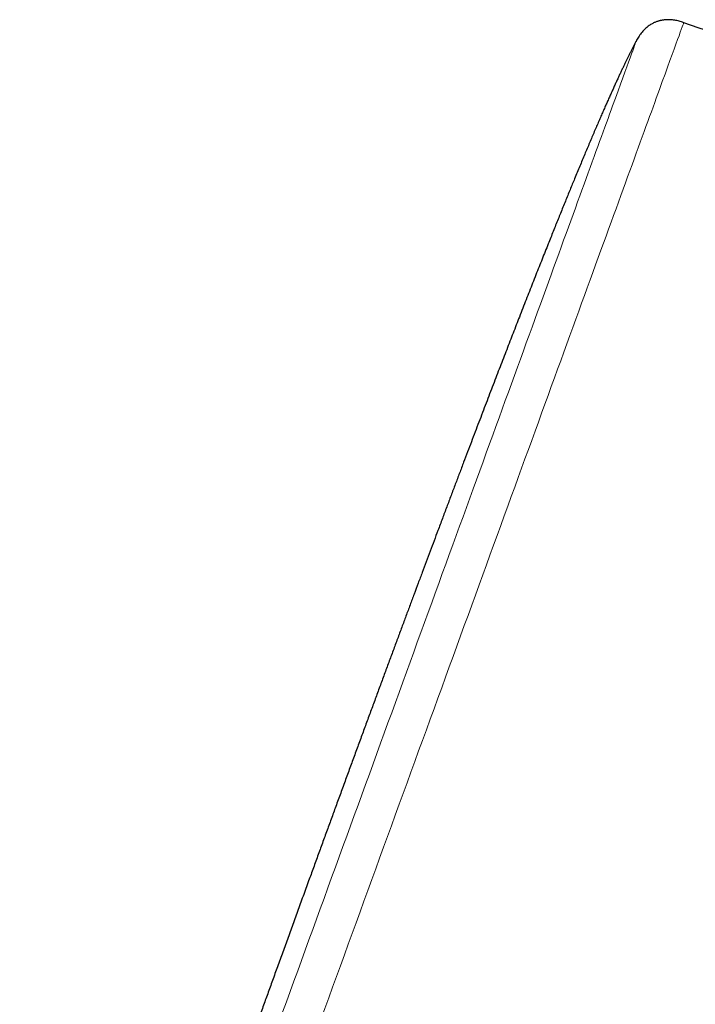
# Model space of a CAD drawing. Header units: millimetres. Extents: x 8 to 450, y 12 to 574.
# Tile 653 of 656: x 378 to 412, y 524 to 574. Entities that reach past the tile are written whole.
import ezdxf

# ---------------------------------------------------------------- set-up
doc = ezdxf.new("R2010")
doc.units = ezdxf.units.MM

msp = doc.modelspace()

# ---------------------------------------------------------------- linework, layer by layer
at = {"color": 7, "linetype": 'Continuous', "lineweight": 30}
msp.add_arc((-42.095, -750.704), 1400, 70.081968, 71.097779, dxfattribs=at)
at = {"color": 252, "linetype": 'Continuous', "lineweight": 0}
for points, knots in [([(380.97, 490.082), (381.728, 492.164), (383.97, 498.324), (388.938, 511.973), (395.282, 529.404), (401.627, 546.835), (407.005, 561.612), (410.599, 571.486), (411.44, 573.798), (411.44, 573.798)], [0.482659, 0.482659, 0.482659, 0.482659, 0.785398, 1.178097, 1.570796, 1.963495, 2.356194, 2.748894, 3.141593, 3.141593, 3.141593, 3.141593]), ([(404.216, 481.384), (404.634, 482.531), (405.118, 483.862), (406.206, 486.85), (406.81, 488.508), (408.119, 492.107), (408.826, 494.048), (410.322, 498.158), (411.111, 500.328), (412.752, 504.836), (413.604, 507.175), (415.344, 511.957), (416.233, 514.4), (418.026, 519.324), (418.929, 521.805), (420.723, 526.736), (421.615, 529.186), (423.362, 533.987), (424.218, 536.338), (425.87, 540.878), (426.667, 543.066), (428.178, 547.219), (428.893, 549.183), (430.223, 552.835), (430.837, 554.522), (431.947, 557.572), (432.443, 558.935), (433.303, 561.299), (433.668, 562.3), (434.255, 563.913), (434.478, 564.525), (434.775, 565.343), (434.85, 565.549), (434.85, 565.549)], [0, 0, 0, 0, 0.0625, 0.0625, 0.125, 0.125, 0.1875, 0.1875, 0.25, 0.25, 0.3125, 0.3125, 0.375, 0.375, 0.4375, 0.4375, 0.5, 0.5, 0.5625, 0.5625, 0.625, 0.625, 0.6875, 0.6875, 0.75, 0.75, 0.8125, 0.8125, 0.875, 0.875, 0.9375, 0.9375, 1, 1, 1, 1]), ([(393.458, 530.068), (391.42, 524.469), (387.344, 513.27), (382.509, 499.987), (380.329, 493.998), (379.589, 491.964)], [0.471953, 0.471953, 0.471953, 0.471953, 0.864652, 1.257351, 1.570796, 1.570796, 1.570796, 1.570796])]:
    msp.add_open_spline(points, degree=3, knots=knots, dxfattribs=at)
at = {"color": 7, "linetype": 'Continuous', "lineweight": 30}
for points, knots in [([(411.44, 573.798), (411.401, 573.811), (411.324, 573.838), (411.208, 573.873), (411.095, 573.902), (410.983, 573.924), (410.874, 573.939), (410.769, 573.948), (410.67, 573.951), (410.579, 573.949), (410.495, 573.944), (410.418, 573.935), (410.349, 573.924), (410.286, 573.912), (410.226, 573.898), (410.168, 573.883), (410.109, 573.864), (410.047, 573.842), (409.982, 573.816), (409.913, 573.784), (409.84, 573.746), (409.764, 573.701), (409.686, 573.649), (409.607, 573.589), (409.527, 573.522), (409.447, 573.447), (409.369, 573.364), (409.294, 573.274), (409.222, 573.177), (409.155, 573.073), (409.09, 572.964), (409.05, 572.888), (409.029, 572.85)], [0, 0, 0, 0, 0.043125, 0.084925, 0.125708, 0.165396, 0.203713, 0.240322, 0.274895, 0.30654, 0.335784, 0.362503, 0.38663, 0.409099, 0.429111, 0.450786, 0.471383, 0.493923, 0.518418, 0.544899, 0.5734, 0.603937, 0.636496, 0.671019, 0.707397, 0.745466, 0.785019, 0.825834, 0.867717, 0.910578, 0.954525, 1, 1, 1, 1]), ([(409.029, 572.849), (409.028, 572.848), (409.005, 572.804), (408.958, 572.717), (408.889, 572.584), (408.817, 572.443), (408.741, 572.294), (408.668, 572.148), (408.598, 572.005), (408.531, 571.869), (408.462, 571.726), (408.39, 571.577), (408.316, 571.421), (408.24, 571.259), (408.161, 571.09), (408.08, 570.915), (407.996, 570.732), (407.909, 570.542), (407.82, 570.345), (407.73, 570.144), (407.639, 569.94), (407.547, 569.733), (407.452, 569.519), (407.355, 569.298), (407.253, 569.064), (407.147, 568.818), (407.035, 568.558), (406.92, 568.29), (406.802, 568.013), (406.68, 567.726), (406.558, 567.437), (406.435, 567.144), (406.311, 566.848), (406.185, 566.544), (406.055, 566.23), (405.929, 565.927), (405.809, 565.634), (405.693, 565.352), (405.576, 565.064), (405.456, 564.769), (405.333, 564.468), (405.211, 564.166), (405.089, 563.863), (404.967, 563.561), (404.843, 563.252), (404.717, 562.937), (404.582, 562.599), (404.437, 562.236), (404.283, 561.849), (404.126, 561.453), (403.966, 561.048), (403.804, 560.637), (403.64, 560.219), (403.474, 559.795), (403.305, 559.363), (403.139, 558.938), (402.976, 558.52), (402.817, 558.111), (402.656, 557.695), (402.492, 557.271), (402.325, 556.839), (402.156, 556.4), (401.984, 555.954), (401.809, 555.5), (401.632, 555.038), (401.453, 554.568), (401.27, 554.091), (401.085, 553.605), (400.897, 553.112), (400.706, 552.61), (400.513, 552.1), (400.313, 551.574), (400.107, 551.03), (399.896, 550.469), (399.681, 549.899), (399.462, 549.32), (399.241, 548.731), (399.027, 548.162), (398.822, 547.614), (398.625, 547.088), (398.425, 546.554), (398.224, 546.014), (398.02, 545.469), (397.816, 544.921), (397.611, 544.369), (397.403, 543.81), (397.191, 543.239), (396.975, 542.658), (396.756, 542.065), (396.533, 541.465), (396.309, 540.857), (396.081, 540.241), (395.851, 539.617), (395.619, 538.986), (395.383, 538.347), (395.145, 537.7), (394.905, 537.045), (394.661, 536.383), (394.416, 535.712), (394.167, 535.033), (393.922, 534.365), (393.683, 533.709), (393.447, 533.065), (393.21, 532.414), (392.97, 531.757), (392.728, 531.092), (392.565, 530.646), (392.484, 530.422)], [0, 0, 0, 0, 0.0001489, 0.0032423, 0.0065221, 0.0099959, 0.0136714, 0.0175565, 0.020761, 0.0241033, 0.0275873, 0.0312166, 0.034995, 0.0389262, 0.043014, 0.0472622, 0.0516744, 0.0562545, 0.0610061, 0.065933, 0.0707424, 0.0757141, 0.0808513, 0.0861571, 0.0916346, 0.0976353, 0.1038364, 0.1102418, 0.1168552, 0.1236803, 0.1307208, 0.1375597, 0.1445966, 0.1518347, 0.159277, 0.1669268, 0.1734623, 0.1801459, 0.1869793, 0.1939644, 0.2011029, 0.2083968, 0.2154177, 0.2225798, 0.2298847, 0.2373337, 0.2449286, 0.2538801, 0.2630302, 0.2723814, 0.2819358, 0.291696, 0.3014843, 0.3114754, 0.3216717, 0.3320752, 0.3415411, 0.3511756, 0.3609802, 0.3709566, 0.3811064, 0.391431, 0.4019322, 0.4126114, 0.4234703, 0.4345104, 0.4457334, 0.4571407, 0.4687339, 0.4805148, 0.4924847, 0.5046453, 0.5175913, 0.5307501, 0.5441236, 0.5577135, 0.5715217, 0.5855501, 0.5977241, 0.6100616, 0.6225636, 0.6352315, 0.6480661, 0.6608351, 0.6737673, 0.6868636, 0.7001252, 0.713829, 0.7277071, 0.7417607, 0.755991, 0.770399, 0.784986, 0.799753, 0.8147012, 0.8298318, 0.8451459, 0.8606446, 0.8763291, 0.8922006, 0.9082601, 0.9231475, 0.9381947, 0.9534027, 0.9687723, 0.9843045, 1, 1, 1, 1]), ([(392.484, 530.422), (392.39, 530.164), (392.203, 529.65), (391.925, 528.884), (391.65, 528.128), (391.379, 527.38), (391.111, 526.642), (390.852, 525.926), (390.601, 525.232), (390.358, 524.56), (390.119, 523.896), (389.882, 523.24), (389.648, 522.592), (389.418, 521.951), (389.19, 521.318), (388.966, 520.693), (388.744, 520.075), (388.527, 519.469), (388.314, 518.873), (388.104, 518.288), (387.898, 517.71), (387.693, 517.136), (387.49, 516.566), (387.288, 515.999), (387.09, 515.44), (386.894, 514.887), (386.701, 514.345), (386.513, 513.813), (386.328, 513.292), (386.146, 512.777), (385.956, 512.236), (385.757, 511.672), (385.551, 511.085), (385.348, 510.507), (385.148, 509.938), (384.952, 509.378), (384.763, 508.835), (384.579, 508.309), (384.402, 507.799), (384.228, 507.298), (384.056, 506.804), (383.888, 506.318), (383.723, 505.841), (383.561, 505.37), (383.399, 504.901), (383.238, 504.432), (383.077, 503.963), (382.92, 503.503), (382.766, 503.052), (382.615, 502.608), (382.467, 502.172), (382.322, 501.744), (382.179, 501.324), (382.04, 500.911), (381.904, 500.506), (381.771, 500.109), (381.643, 499.726), (381.52, 499.358), (381.402, 499.004), (381.287, 498.656), (381.174, 498.315), (381.058, 497.964), (380.939, 497.602), (380.817, 497.231), (380.699, 496.869), (380.583, 496.515), (380.471, 496.17), (380.363, 495.836), (380.259, 495.511), (380.157, 495.193), (380.057, 494.881), (379.959, 494.574), (379.864, 494.272), (379.771, 493.977), (379.681, 493.69), (379.594, 493.41), (379.509, 493.137), (379.422, 492.857), (379.334, 492.57), (379.245, 492.277), (379.159, 491.993), (379.076, 491.718), (378.996, 491.452), (378.921, 491.199), (378.851, 490.958), (378.784, 490.73), (378.72, 490.509), (378.659, 490.295), (378.599, 490.084), (378.541, 489.876), (378.484, 489.672), (378.429, 489.474), (378.377, 489.284), (378.328, 489.1), (378.279, 488.914), (378.229, 488.725), (378.18, 488.535), (378.134, 488.353), (378.091, 488.178), (378.05, 488.011), (378.012, 487.851), (377.977, 487.699), (377.944, 487.555), (377.914, 487.418), (377.895, 487.329), (377.886, 487.285), (377.886, 487.285)], [0, 0, 0, 0, 0.018105, 0.035993, 0.053665, 0.071122, 0.088365, 0.105396, 0.12126, 0.136939, 0.152432, 0.167742, 0.182868, 0.197813, 0.212577, 0.227161, 0.241568, 0.255797, 0.2696, 0.283235, 0.296702, 0.310003, 0.323375, 0.336577, 0.34961, 0.362474, 0.375171, 0.38748, 0.39963, 0.411622, 0.423458, 0.437344, 0.451012, 0.464463, 0.477698, 0.49072, 0.50353, 0.515562, 0.527404, 0.539059, 0.550527, 0.56181, 0.572909, 0.583827, 0.594565, 0.605623, 0.616486, 0.627157, 0.637637, 0.647929, 0.658034, 0.667954, 0.67769, 0.687245, 0.69662, 0.705817, 0.714839, 0.723185, 0.731378, 0.739419, 0.74731, 0.755052, 0.763807, 0.772368, 0.780737, 0.788917, 0.79691, 0.804581, 0.812076, 0.819397, 0.826547, 0.833669, 0.840616, 0.847392, 0.853999, 0.86044, 0.866716, 0.87283, 0.879761, 0.886479, 0.892987, 0.899289, 0.905388, 0.911289, 0.916675, 0.92189, 0.926938, 0.931822, 0.936546, 0.941384, 0.946049, 0.950544, 0.954873, 0.95904, 0.963048, 0.967574, 0.971891, 0.976005, 0.979923, 0.983725, 0.987335, 0.99076, 0.994007, 0.997081, 0.99999, 1, 1, 1, 1])]:
    msp.add_open_spline(points, degree=3, knots=knots, dxfattribs=at)
at = {"color": 252, "linetype": 'Continuous', "lineweight": 0}
msp.add_open_spline([(409.029, 572.85), (409.029, 572.85), (408.218, 570.622), (404.755, 561.107), (399.572, 546.866), (395.496, 535.667), (393.458, 530.068)], degree=3, dxfattribs=at)

doc.saveas('drawing.dxf')
